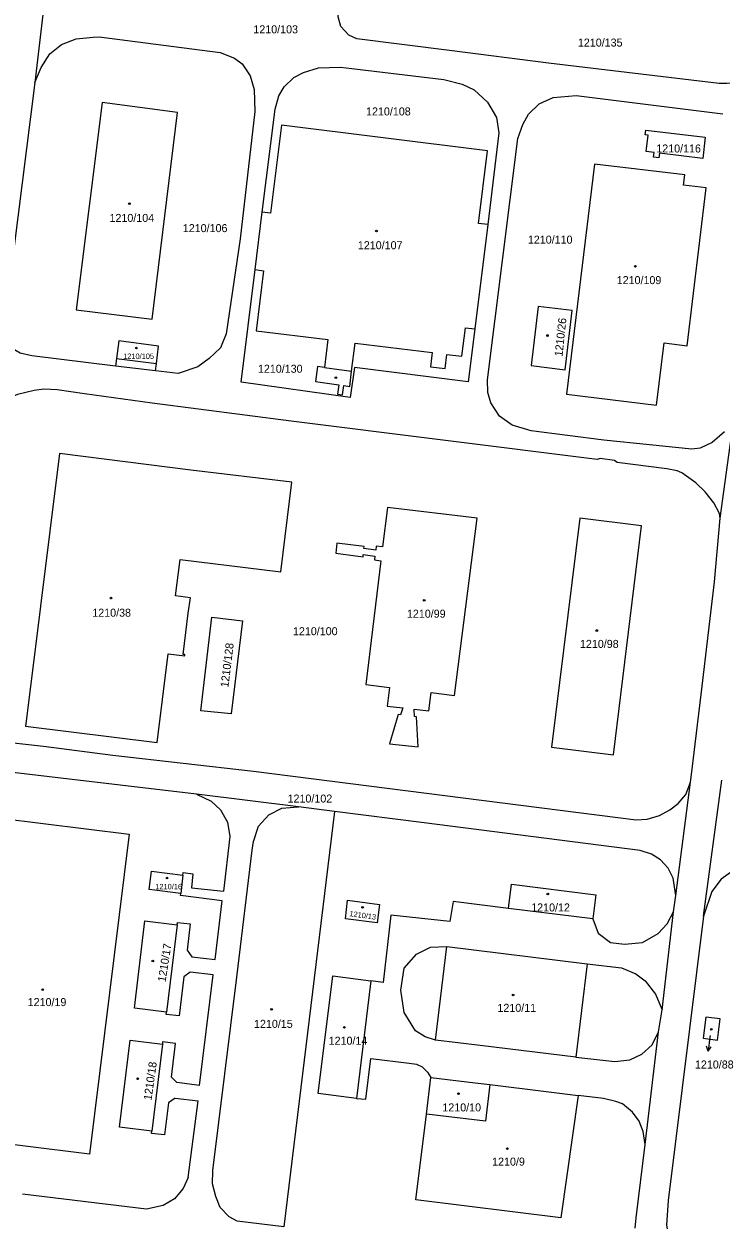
# Model space of a CAD drawing. Extents: x -869103 to -863415, y -1015889 to -1012477.
# Drawn here: x -865321.4 to -865173.4, y -1013957.9 to -1013703.9 of the extents above; entities that cross this region are included whole.
import ezdxf

# ---------------------------------------------------------------- set-up
doc = ezdxf.new("R2010")
doc.units = 0
for name, color, linetype in [('Hranice parcel', 7, 'Continuous'), ('Parcelní čísla', 7, 'Continuous'), ('Pop  PČ popisy', 7, 'Continuous'), ('Vnitřní kresba', 7, 'Continuous'), ('Značky budov', 7, 'Continuous')]:
    doc.layers.add(name, color=color, linetype=linetype)

msp = doc.modelspace()

# ---------------------------------------------------------------- linework, layer by layer
at = {"layer": 'Hranice parcel'}
for p, q in [((-865315.79, -1013688.49), (-865319.06, -1013716.34)), ((-865319.06, -1013716.34), (-865325.4, -1013766.27)), ((-865272.31, -1013756.1), (-865270.81, -1013743.92)), ((-865222.89, -1013746.55), (-865225.66, -1013768.7)), ((-865293.44, -1013777.6), (-865301.93, -1013776.58)), ((-865173.54, -1013808.87), (-865170.35, -1013785.76)), ((-865183.01, -1013888.98), (-865179.86, -1013864.91)), ((-865177.09, -1013893.37), (-865173.21, -1013864.51)), ((-865255.43, -1013871.13), (-865263.09, -1013870.15))]:
    msp.add_line(p, q, dxfattribs=at)
for points in [[(-865160.5, -1013705.86), (-865162.23, -1013711.15), (-865164.38, -1013714.14), (-865165.99, -1013715.33), (-865167.87, -1013716.1), (-865169.73, -1013716.48), (-865172.14, -1013716.61), (-865173.76, -1013716.6), (-865210, -1013712.24), (-865231.03, -1013709.6), (-865250.74, -1013707.11), (-865252.45, -1013706.33), (-865254.08, -1013704.47), (-865254.69, -1013702.39), (-865252.75, -1013685.65)], [(-865319.06, -1013716.34), (-865317.75, -1013713.17), (-865315.88, -1013710.31), (-865313.41, -1013708.3), (-865310.29, -1013707.12), (-865306.72, -1013706.71), (-865305.4, -1013706.66), (-865279.71, -1013710.02), (-865276.71, -1013711.19), (-865275.06, -1013712.42), (-865273.38, -1013714.92), (-865272.5, -1013717.88), (-865272.36, -1013722.52), (-865275.52, -1013749.59), (-865278.47, -1013769.74), (-865279.69, -1013772.68), (-865282.08, -1013774.97), (-865284.5, -1013776.71), (-865288.68, -1013778.18), (-865293.44, -1013777.6)], [(-865270.81, -1013743.92), (-865268.09, -1013722.05), (-865267.25, -1013719.2), (-865266.14, -1013717.26), (-865264.06, -1013715.29), (-865262.04, -1013714.24), (-865258.88, -1013713.24), (-865254.2, -1013713.09), (-865251.79, -1013713.37), (-865232.25, -1013715.74), (-865228.38, -1013716.74), (-865225.81, -1013717.94), (-865222.98, -1013720.57), (-865221.05, -1013723.81), (-865220.6, -1013727.07), (-865222.89, -1013746.55)], [(-865288.77, -1013722.74), (-865304.82, -1013720.63), (-865310.34, -1013764.65), (-865294.15, -1013766.61), (-865288.77, -1013722.74)], [(-865172.67, -1013790.53), (-865175.25, -1013792.81), (-865177.85, -1013794.01), (-865179.56, -1013794.22), (-865188.55, -1013793.29), (-865198.26, -1013792.34), (-865213.72, -1013790.31), (-865217.74, -1013789.12), (-865220.39, -1013787.23), (-865222.27, -1013784.39), (-865222.9, -1013782.17), (-865222.97, -1013779.53), (-865216.5, -1013728.28), (-865215.49, -1013725.29), (-865214.25, -1013723.1), (-865212.03, -1013720.9), (-865209.06, -1013719.55), (-865204.13, -1013719.15), (-865198.5, -1013719.83), (-865172.97, -1013723.04)], [(-865222.89, -1013746.55), (-865224.9, -1013746.3), (-865223, -1013730.86), (-865266.73, -1013725.44), (-865269.05, -1013744.13), (-865270.81, -1013743.92)], [(-865189.48, -1013727.5), (-865189.35, -1013726.46), (-865176.76, -1013728), (-865177.28, -1013732.47), (-865186.48, -1013731.34), (-865186.61, -1013732.38), (-865187.72, -1013732.24), (-865187.59, -1013731.2), (-865189.26, -1013730.99), (-865188.85, -1013727.58), (-865189.48, -1013727.5)], [(-865181.36, -1013738.15), (-865181.1, -1013736), (-865200.22, -1013733.7), (-865206.2, -1013782.53), (-865187.12, -1013784.86), (-865185.49, -1013771.67), (-865180.59, -1013772.28), (-865176.54, -1013738.73), (-865181.36, -1013738.15)], [(-865225.66, -1013768.7), (-865227.06, -1013779.91), (-865251.19, -1013776.85), (-865252.15, -1013783.28), (-865275.3, -1013779.98), (-865272.31, -1013756.1)], [(-865272.31, -1013756.1), (-865270.54, -1013756.34), (-865272.11, -1013769.08), (-865256.86, -1013770.97), (-865257.59, -1013776.89), (-865259.08, -1013776.69), (-865259.47, -1013779.89), (-865254.56, -1013780.57), (-865254.83, -1013782.54), (-865253.75, -1013782.71), (-865253.45, -1013780.73), (-865252.21, -1013780.9), (-865251.83, -1013777.66), (-865251.09, -1013771.69), (-865234.72, -1013773.72), (-865235.08, -1013776.71), (-865231.98, -1013777.09), (-865231.63, -1013774.11), (-865228.39, -1013774.51), (-865227.64, -1013768.45), (-865225.66, -1013768.7)], [(-865206.48, -1013777.36), (-865204.99, -1013764.81), (-865212.18, -1013763.93), (-865213.69, -1013776.48), (-865206.48, -1013777.36)], [(-865301.93, -1013776.58), (-865319.72, -1013774.43), (-865322.18, -1013773.86), (-865323.87, -1013772.87), (-865324.95, -1013771.42), (-865325.43, -1013769.44), (-865325.4, -1013766.27)], [(-865293.44, -1013777.6), (-865293.24, -1013776), (-865292.8, -1013772.38), (-865301.28, -1013771.2), (-865301.73, -1013774.98), (-865301.93, -1013776.58)], [(-865173.54, -1013808.87), (-865173.7, -1013807.86), (-865174.88, -1013805.62), (-865176.74, -1013803.3), (-865178.74, -1013801.34), (-865181.68, -1013799.22), (-865182.71, -1013798.81), (-865184.88, -1013798.37), (-865195.41, -1013797.04), (-865195.99, -1013796.63), (-865199.06, -1013796.19), (-865199.69, -1013796.42), (-865264.65, -1013788.27), (-865294.2, -1013784.49), (-865308.54, -1013782.47), (-865314.32, -1013781.59), (-865317.18, -1013781.47), (-865319.21, -1013781.77), (-865322.77, -1013782.63), (-865324.58, -1013783.43), (-865326.2, -1013784.75), (-865327.33, -1013786.41), (-865328.07, -1013788.12)], [(-865313.86, -1013795.15), (-865319.97, -1013844.04), (-865321.09, -1013853.01), (-865293.08, -1013856.53), (-865291.95, -1013847.38), (-865290.75, -1013837.67), (-865287.24, -1013838.11), (-865287.22, -1013837.84), (-865287.58, -1013837.79), (-865287.31, -1013835.48), (-865286.55, -1013829.03), (-865286, -1013825.76), (-865289.21, -1013825.36), (-865288.24, -1013817.67), (-865266.87, -1013820.26), (-865264.52, -1013801.22), (-865285.94, -1013798.68), (-865313.86, -1013795.15)], [(-865240.98, -1013849.15), (-865241.42, -1013850.61), (-865241.91, -1013850.55), (-865243.75, -1013856.76), (-865237.69, -1013857.44), (-865238.05, -1013851.07), (-865238.49, -1013851.01), (-865238.56, -1013849.44), (-865235.42, -1013849.81), (-865234.96, -1013845.91), (-865230, -1013846.51), (-865225.19, -1013808.89), (-865244.17, -1013806.6), (-865245.26, -1013814.99), (-865246.59, -1013814.84), (-865246.7, -1013815.65), (-865249.2, -1013815.35), (-865249.15, -1013814.88), (-865254.97, -1013814.19), (-865255.17, -1013816.33), (-865249.4, -1013817.05), (-865249.35, -1013816.62), (-865246.88, -1013816.91), (-865246.99, -1013817.72), (-865245.59, -1013817.91), (-865248.81, -1013844.18), (-865243.8, -1013844.81), (-865244.31, -1013848.76), (-865240.98, -1013849.15)], [(-865203.38, -1013808.89), (-865209.41, -1013857.53), (-865196.24, -1013859.14), (-865190.24, -1013810.53), (-865203.38, -1013808.89)], [(-865179.86, -1013864.91), (-865179.56, -1013862.76), (-865177.38, -1013844.58), (-865174.74, -1013822.36), (-865173.54, -1013808.87)], [(-865283.85, -1013849.78), (-865281.52, -1013829.92), (-865274.98, -1013830.68), (-865277.41, -1013850.44), (-865283.85, -1013849.78)], [(-865335.54, -1013849.09), (-865334.81, -1013851.01), (-865333.88, -1013852.49), (-865331.76, -1013854.25), (-865328.84, -1013855.59), (-865326.15, -1013856.27), (-865317.28, -1013857.28), (-865302.56, -1013859.17), (-865272.68, -1013862.62), (-865191.38, -1013872.94), (-865189.04, -1013872.76), (-865186.48, -1013872), (-865184.23, -1013870.84), (-865182.46, -1013869.49), (-865180.89, -1013867.56), (-865179.86, -1013864.91)], [(-865263.09, -1013870.15), (-865284.73, -1013867.51), (-865332.23, -1013861.91), (-865333.99, -1013862.18), (-865335.71, -1013863.11), (-865337.01, -1013864.53), (-865337.44, -1013865.69)], [(-865255.43, -1013871.13), (-865266.24, -1013959.38), (-865276.11, -1013958.13), (-865277.83, -1013957.25), (-865279.71, -1013955.27), (-865280.68, -1013952.94), (-865281.35, -1013950.22), (-865281.27, -1013947.42), (-865276.23, -1013906.31), (-865272.97, -1013879.37), (-865272.68, -1013877.51), (-865271.61, -1013874.29), (-865269.41, -1013871.84), (-865266.63, -1013870.47), (-865263.09, -1013870.15)], [(-865334.85, -1013940.52), (-865326.42, -1013872.57), (-865299.07, -1013875.97), (-865307.5, -1013943.91), (-865334.85, -1013940.52)], [(-865183.01, -1013888.98), (-865183.53, -1013885.33), (-865184.64, -1013883.18), (-865186.27, -1013881.41), (-865188.16, -1013880.25), (-865190.59, -1013879.44), (-865236.42, -1013873.55), (-865255.43, -1013871.13)], [(-865061.49, -1013895.17), (-865065.07, -1013894.24), (-865164.94, -1013882.15), (-865168.44, -1013882.71), (-865170.9, -1013883.73), (-865173.33, -1013885.55), (-865175.32, -1013888.14), (-865177.09, -1013893.37)], [(-865288.11, -1013888.54), (-865294.81, -1013887.71), (-865294.33, -1013883.84), (-865287.63, -1013884.67), (-865288.11, -1013888.54)], [(-865200.59, -1013893.93), (-865218.48, -1013891.73), (-865217.86, -1013886.62), (-865199.97, -1013888.88), (-865200.59, -1013893.93)], [(-865245.88, -1013890.9), (-865246.43, -1013894.8), (-865253.15, -1013893.96), (-865252.67, -1013889.97), (-865245.88, -1013890.9)], [(-865191.64, -1013959.66), (-865191.39, -1013957.44), (-865189.46, -1013941.88), (-865186.63, -1013917.97), (-865185.89, -1013913.3), (-865183.46, -1013892.46), (-865183.01, -1013888.98)], [(-865177.09, -1013893.37), (-865184.62, -1013953.76), (-865184.97, -1013959.03), (-865184.34, -1013962.61), (-865182.04, -1013966.56), (-865179.13, -1013968.85), (-865174.26, -1013970.51), (-865167.21, -1013971.43), (-865084.71, -1013981.68)], [(-865295.7, -1013894.41), (-865288.88, -1013895.22), (-865291.14, -1013913.75), (-865297.94, -1013912.93), (-865295.7, -1013894.41)], [(-865204.24, -1013923.34), (-865224.54, -1013920.88), (-865234.01, -1013919.7), (-865231.6, -1013899.82), (-865201.79, -1013903.48), (-865204.24, -1013923.34)], [(-865250.78, -1013932.11), (-865258.93, -1013931.07), (-865255.83, -1013906.03), (-865247.75, -1013907.1), (-865250.78, -1013932.11)], [(-865176.62, -1013914.83), (-865177.18, -1013919.31), (-865174.11, -1013919.69), (-865173.56, -1013915.21), (-865176.62, -1013914.83)], [(-865294.25, -1013939.01), (-865301.08, -1013938.19), (-865298.83, -1013919.72), (-865292.01, -1013920.53), (-865294.25, -1013939.01)], [(-865222.45, -1013929.14), (-865210.48, -1013930.64), (-865203.72, -1013931.45), (-865207.42, -1013957.47), (-865238.22, -1013953.62), (-865235.95, -1013935.4)], [(-865235.95, -1013935.4), (-865235.02, -1013927.61), (-865225.56, -1013928.74), (-865222.45, -1013929.14)], [(-865222.45, -1013929.14), (-865223.43, -1013936.89), (-865235.95, -1013935.4)]]:
    msp.add_lwpolyline(points, dxfattribs=at)
at = {"layer": 'Pop  PČ popisy'}
for p, q in [((-865175.73, -1013919.08), (-865176.15, -1013922.05)), ((-865175.68, -1013918.75), (-865175.73, -1013919.08)), ((-865176.15, -1013922.05), (-865176.5, -1013920.99)), ((-865176.15, -1013922.05), (-865175.51, -1013921.13))]:
    msp.add_line(p, q, dxfattribs=at)
at = {"layer": 'Vnitřní kresba'}
for p, q in [((-865301.73, -1013774.98), (-865293.24, -1013776)), ((-865257.59, -1013776.89), (-865251.83, -1013777.66)), ((-865284.73, -1013867.51), (-865281.68, -1013868.97)), ((-865281.68, -1013868.97), (-865279.7, -1013870.82)), ((-865279.7, -1013870.82), (-865278.19, -1013873.45)), ((-865278.19, -1013873.45), (-865277.66, -1013876.48)), ((-865277.66, -1013876.48), (-865279.06, -1013888.11)), ((-865287.63, -1013884.67), (-865287.57, -1013884.13)), ((-865287.57, -1013884.13), (-865285.51, -1013884.37)), ((-865285.51, -1013884.37), (-865285.85, -1013887.38)), ((-865288.17, -1013889.03), (-865288.11, -1013888.54)), ((-865285.85, -1013887.38), (-865279.06, -1013888.11)), ((-865279.29, -1013890.13), (-865288.17, -1013889.03)), ((-865280.81, -1013902.6), (-865279.29, -1013890.13)), ((-865230.24, -1013890.25), (-865230.95, -1013894.52)), ((-865218.48, -1013891.73), (-865230.24, -1013890.25)), ((-865243.48, -1013893.2), (-865245.14, -1013907.48)), ((-865230.95, -1013894.52), (-865243.48, -1013893.2)), ((-865184.81, -1013894.98), (-865183.46, -1013892.46)), ((-865288.88, -1013895.22), (-865288.82, -1013894.73)), ((-865288.82, -1013894.73), (-865286.11, -1013895.04)), ((-865286.11, -1013895.04), (-865286.72, -1013900.57)), ((-865200.59, -1013893.93), (-865199.45, -1013896.98)), ((-865186.74, -1013897.05), (-865184.81, -1013894.98)), ((-865199.45, -1013896.98), (-865196.87, -1013898.96)), ((-865190.04, -1013898.98), (-865186.74, -1013897.05)), ((-865286.72, -1013900.57), (-865285.74, -1013902.02)), ((-865240.66, -1013904.41), (-865238.02, -1013901.42)), ((-865238.02, -1013901.42), (-865235.04, -1013899.99)), ((-865235.04, -1013899.99), (-865231.6, -1013899.82)), ((-865196.87, -1013898.96), (-865193.85, -1013899.35)), ((-865193.85, -1013899.35), (-865190.04, -1013898.98)), ((-865285.74, -1013902.02), (-865280.81, -1013902.6)), ((-865201.79, -1013903.48), (-865194.55, -1013904.38)), ((-865287.44, -1013906.27), (-865288.43, -1013914.57)), ((-865286.09, -1013905.25), (-865287.44, -1013906.27)), ((-865281.2, -1013905.84), (-865286.09, -1013905.25)), ((-865284.12, -1013929.37), (-865281.2, -1013905.84)), ((-865241.36, -1013909.11), (-865240.66, -1013904.41)), ((-865194.55, -1013904.38), (-865191.45, -1013905.65)), ((-865191.45, -1013905.65), (-865189.52, -1013907.08)), ((-865245.14, -1013907.48), (-865247.75, -1013907.1)), ((-865189.52, -1013907.08), (-865187.3, -1013909.96)), ((-865240.65, -1013913.81), (-865241.36, -1013909.11)), ((-865187.3, -1013909.96), (-865185.89, -1013913.3)), ((-865291.19, -1013914.24), (-865291.14, -1013913.75)), ((-865238.23, -1013917.75), (-865240.65, -1013913.81)), ((-865288.43, -1013914.57), (-865291.19, -1013914.24)), ((-865236.2, -1013919.03), (-865238.23, -1013917.75)), ((-865234.01, -1013919.7), (-865236.2, -1013919.03)), ((-865188.03, -1013920.72), (-865186.63, -1013917.97)), ((-865291.95, -1013920.08), (-865292.01, -1013920.53)), ((-865289.21, -1013920.43), (-865291.95, -1013920.08)), ((-865290.09, -1013927.58), (-865289.21, -1013920.43)), ((-865190.2, -1013922.7), (-865188.03, -1013920.72)), ((-865248.81, -1013932.27), (-865247.73, -1013923.58)), ((-865247.73, -1013923.58), (-865239.61, -1013924.59)), ((-865204.24, -1013923.34), (-865195.93, -1013924.25)), ((-865195.93, -1013924.25), (-865192.77, -1013923.9)), ((-865192.77, -1013923.9), (-865190.2, -1013922.7)), ((-865239.61, -1013924.59), (-865238.08, -1013924.81)), ((-865238.08, -1013924.81), (-865236.85, -1013925.4)), ((-865236.85, -1013925.4), (-865235.69, -1013926.49)), ((-865235.69, -1013926.49), (-865235.02, -1013927.61)), ((-865288.96, -1013928.73), (-865290.09, -1013927.58)), ((-865284.12, -1013929.37), (-865288.96, -1013928.73)), ((-865198.32, -1013932.09), (-865203.72, -1013931.45)), ((-865290.71, -1013933), (-865291.53, -1013939.85)), ((-865289.27, -1013932), (-865290.71, -1013933)), ((-865289.27, -1013932), (-865284.44, -1013932.57)), ((-865286.56, -1013948.89), (-865284.44, -1013932.57)), ((-865250.78, -1013932.11), (-865248.81, -1013932.27)), ((-865195.71, -1013932.73), (-865198.32, -1013932.09)), ((-865194.32, -1013933.26), (-865195.71, -1013932.73)), ((-865192.19, -1013935), (-865194.32, -1013933.26)), ((-865190.75, -1013936.93), (-865192.19, -1013935)), ((-865189.9, -1013939.12), (-865190.75, -1013936.93)), ((-865294.29, -1013939.52), (-865294.25, -1013939.01)), ((-865291.53, -1013939.85), (-865294.29, -1013939.52)), ((-865189.46, -1013941.88), (-865189.9, -1013939.12)), ((-865286.56, -1013948.89), (-865287.62, -1013951.22)), ((-865287.62, -1013951.22), (-865289.45, -1013953.41)), ((-865295.4, -1013955.58), (-865321.72, -1013952.4)), ((-865289.45, -1013953.41), (-865291.82, -1013954.84)), ((-865291.82, -1013954.84), (-865295.4, -1013955.58))]:
    msp.add_line(p, q, dxfattribs=at)
at = {"layer": 'Značky budov'}
for centre in [(-865299, -1013742.1), (-865246.55, -1013747.9), (-865191.58, -1013755.4), (-865210.23, -1013770.1), (-865297.52, -1013772.76), (-865255.16, -1013779.03), (-865302.92, -1013825.85), (-865236.41, -1013826.33), (-865199.77, -1013832.74), (-865291.03, -1013885.29), (-865210.17, -1013888.69), (-865249.5, -1013891.51), (-865294.05, -1013902.92), (-865317.41, -1013908.99), (-865217.53, -1013910.11), (-865268.83, -1013913.17), (-865253.37, -1013917), (-865175.45, -1013917.43), (-865297.26, -1013927.91), (-865229.13, -1013931.06), (-865218.75, -1013942.76)]:
    msp.add_circle(centre, 0.175, dxfattribs=at)

# ---------------------------------------------------------------- texts
at = {"layer": 'Parcelní čísla'}
for s, height, p in [('1210/103', 1.7, (-865272.69, -1013705.93)), ('1210/135', 1.7, (-865203.78, -1013708.74)), ('1210/108', 1.7, (-865248.76, -1013723.36)), ('1210/116', 1.7, (-865187.13, -1013731.23)), ('1210/104', 1.7, (-865303.23, -1013745.97)), ('1210/106', 1.7, (-865287.67, -1013748.14)), ('1210/110', 1.7, (-865214.4, -1013750.59)), ('1210/107', 1.7, (-865250.5, -1013751.77)), ('1210/109', 1.7, (-865195.54, -1013759.18)), ('1210/105', 1.139, (-865300.34, -1013775.06)), ('1210/130', 1.7, (-865271.72, -1013778)), ('1210/38', 1.7, (-865306.89, -1013829.8)), ('1210/99', 1.7, (-865240.08, -1013830.01)), ('1210/100', 1.7, (-865264.28, -1013833.73)), ('1210/98', 1.7, (-865203.34, -1013836.42)), ('1210/102', 1.7, (-865265.42, -1013869.26)), ('1210/16', 1.14, (-865293.51, -1013887.67)), ('1210/12', 1.7, (-865213.69, -1013892.38)), ('1210/19', 1.7, (-865320.61, -1013912.48)), ('1210/11', 1.7, (-865220.86, -1013913.7)), ('1210/15', 1.7, (-865272.55, -1013917.1)), ('1210/14', 1.7, (-865256.7, -1013920.68)), ('1210/88', 1.7, (-865178.92, -1013925.73)), ('1210/10', 1.7, (-865232.56, -1013934.84)), ('1210/9', 1.7, (-865221.99, -1013946.35))]:
    msp.add_text(s, height=height, dxfattribs=at).set_placement(p)
for s, height, rotation, p in [('1210/26', 1.7, 84, (-865207.06, -1013774.61)), ('1210/128', 1.7, 83, (-865278, -1013844.88)), ('1210/13', 1.139, 352, (-865252.35, -1013893.37)), ('1210/17', 1.7, 81, (-865291.34, -1013907.45)), ('1210/18', 1.7, 82, (-865294.32, -1013932.56))]:
    msp.add_text(s, height=height, rotation=rotation, dxfattribs=at).set_placement(p)

doc.saveas('drawing.dxf')
